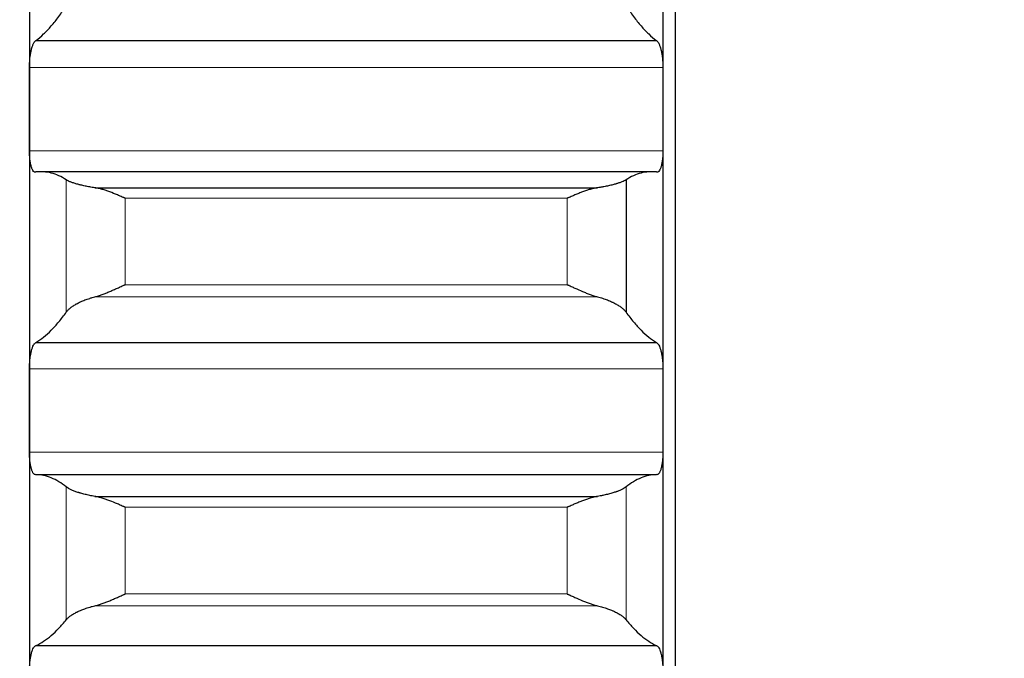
# Model space of a CAD drawing. Header units: inches. Extents: x 0 to 20790, y -12 to 14700.
# Tile 363 of 436: x 14114 to 14195, y 10004 to 10056. Entities that reach past the tile are written whole.
import ezdxf

# ---------------------------------------------------------------- set-up
doc = ezdxf.new("R2010")
doc.units = ezdxf.units.IN
doc.layers.add('1', color=7, linetype='Continuous', true_color=0xffffff)
doc.layers.add('254', color=7, linetype='Continuous', true_color=0xffffff)
doc.styles.add('latin_extended', font='simplex.shx')
doc.dimstyles.get("Standard").update_dxf_attribs({"dimtxt": 0.18, "dimasz": 0.18, "dimexe": 0.18, "dimexo": 0.0625, "dimgap": 0.09, "dimtad": 0, "dimtih": 1, "dimtoh": 1, "dimdec": 4, "dimzin": 0, "dimdsep": 46, "dimtxsty": 'Standard', "dimcen": 0.09, "dimadec": 0, "dimazin": 0, "dimtfac": 1, "dimtdec": 4, "dimtofl": 0, "dimtmove": 0, "dimatfit": 3, "dimfxl": 1, "dimtolj": 1, "dimtzin": 0, "dimarcsym": 0})

# ---------------------------------------------------------------- blocks, each defined once
blk = doc.blocks.new('_U7')
at = {"layer": '254', "color": 3, "linetype": 'Continuous', "lineweight": 13, "transparency": 16777216}
for p, q in [((13904.097, 12440.963), (13904.097, 12953.963)), ((14417.097, 9634.463), (14417.097, 12953.963)), ((14026.597, 12918.963), (14294.597, 12918.963))]:
    blk.add_line(p, q, dxfattribs=at)
at = {"layer": '254', "color": 3, "transparency": 16777216}
for points in [[(14026.597, 12939.38), (14026.597, 12898.546), (13904.097, 12918.963)], [(14294.597, 12898.546), (14294.597, 12939.38), (14417.097, 12918.963)]]:
    blk.add_solid(points, dxfattribs=at)
at = {"layer": 'Defpoints', "color": 0, "transparency": 16777216}
for p in [(14417.097, 12918.963), (13904.097, 12405.963), (14417.097, 9599.463)]:
    blk.add_point(p, dxfattribs=at)
at = {"layer": '254', "color": 2, "lineweight": 13, "transparency": 16777216, "insert": (13984.304, 13102.713), "char_height": 122.5, "attachment_point": 1, "style": 'latin_extended'}
blk.add_mtext('\\A1;513', dxfattribs=at)

msp = doc.modelspace()

# ---------------------------------------------------------------- linework, layer by layer
at = {"layer": '1', "color": 2, "linetype": 'Continuous', "lineweight": 25}
for p, q in [((14168.097, 10224.463), (14168.097, 9724.463)), ((14115.097, 10073.45), (14115.097, 10048.842)), ((14167.097, 10073.45), (14167.097, 10048.842)), ((14115.635, 10054.477), (14166.56, 10054.477)), ((14115.097, 10048.842), (14115.097, 10024.115)), ((14167.097, 10048.842), (14167.097, 10024.115)), ((14166.56, 10043.709), (14115.635, 10043.709)), ((14120.466, 10042.399), (14161.729, 10042.399)), ((14164.071, 10043.045), (14164.071, 10032.189)), ((14115.635, 10029.693), (14166.56, 10029.693)), ((14115.097, 10024.115), (14115.097, 9999.309)), ((14167.097, 10024.115), (14167.097, 9999.309)), ((14115.635, 10018.855), (14166.56, 10018.855)), ((14120.466, 10017.071), (14161.729, 10017.071)), ((14115.635, 10004.821), (14166.56, 10004.821))]:
    msp.add_line(p, q, dxfattribs=at)
at = {"layer": '1', "color": 110, "linetype": 'Continuous', "lineweight": 13}
for p, q in [((14115.1, 10052.254), (14167.095, 10052.254)), ((14115.1, 10045.43), (14167.095, 10045.43)), ((14118.123, 10043.045), (14118.123, 10032.189)), ((14122.953, 10041.533), (14159.241, 10041.533)), ((14122.953, 10041.533), (14122.953, 10034.444)), ((14159.241, 10041.533), (14159.241, 10034.444)), ((14122.953, 10034.444), (14159.241, 10034.444)), ((14120.466, 10033.444), (14161.729, 10033.444)), ((14115.1, 10027.541), (14167.095, 10027.541)), ((14115.1, 10020.69), (14167.095, 10020.69)), ((14118.123, 10017.842), (14118.123, 10006.95)), ((14164.071, 10017.842), (14164.071, 10006.95)), ((14122.953, 10016.175), (14159.241, 10016.175)), ((14122.953, 10016.175), (14122.953, 10009.063)), ((14159.241, 10016.175), (14159.241, 10009.063)), ((14122.953, 10009.063), (14159.241, 10009.063)), ((14120.466, 10008.087), (14161.729, 10008.087))]:
    msp.add_line(p, q, dxfattribs=at)
at = {"layer": '1', "color": 2, "linetype": 'Continuous', "lineweight": 25}
for points in [[(14115.635, 10054.477), (14115.846, 10054.639), (14116.266, 10055), (14116.891, 10055.657), (14117.51, 10056.429), (14117.92, 10057.02), (14118.123, 10057.335)], [(14164.071, 10057.335), (14164.275, 10057.02), (14164.684, 10056.429), (14165.304, 10055.657), (14165.929, 10055), (14166.349, 10054.639), (14166.56, 10054.477)], [(14115.097, 10048.842), (14115.097, 10049.979), (14115.098, 10051.117), (14115.1, 10052.254)], [(14167.095, 10052.254), (14167.096, 10051.117), (14167.097, 10049.979), (14167.097, 10048.842)], [(14115.1, 10045.43), (14115.098, 10046.567), (14115.097, 10047.705), (14115.097, 10048.842)], [(14167.097, 10048.842), (14167.097, 10047.705), (14167.096, 10046.567), (14167.095, 10045.43)], [(14118.123, 10043.045), (14117.92, 10043.178), (14117.51, 10043.404), (14116.891, 10043.623), (14116.266, 10043.722), (14115.846, 10043.709), (14115.635, 10043.682)], [(14166.56, 10043.682), (14166.349, 10043.709), (14165.929, 10043.722), (14165.304, 10043.623), (14164.684, 10043.404), (14164.275, 10043.178), (14164.071, 10043.045)], [(14115.635, 10029.693), (14115.846, 10029.824), (14116.266, 10030.124), (14116.891, 10030.69), (14117.51, 10031.371), (14117.92, 10031.903), (14118.123, 10032.189)], [(14164.071, 10032.189), (14164.275, 10031.903), (14164.684, 10031.371), (14165.304, 10030.69), (14165.929, 10030.124), (14166.349, 10029.824), (14166.56, 10029.693)], [(14115.097, 10024.115), (14115.097, 10025.257), (14115.098, 10026.399), (14115.1, 10027.541)], [(14167.095, 10027.541), (14167.096, 10026.399), (14167.097, 10025.257), (14167.097, 10024.115)], [(14115.1, 10020.69), (14115.098, 10021.831), (14115.097, 10022.973), (14115.097, 10024.115)], [(14167.097, 10024.115), (14167.097, 10022.973), (14167.096, 10021.831), (14167.095, 10020.69)], [(14118.123, 10017.842), (14117.92, 10018.006), (14117.51, 10018.294), (14116.891, 10018.606), (14116.266, 10018.8), (14115.846, 10018.85), (14115.635, 10018.855)], [(14166.56, 10018.855), (14166.349, 10018.85), (14165.929, 10018.8), (14165.304, 10018.606), (14164.684, 10018.294), (14164.275, 10018.006), (14164.071, 10017.842)], [(14115.635, 10004.821), (14115.846, 10004.92), (14116.266, 10005.158), (14116.891, 10005.632), (14117.51, 10006.222), (14117.92, 10006.694), (14118.123, 10006.95)], [(14164.071, 10006.95), (14164.275, 10006.694), (14164.684, 10006.222), (14165.304, 10005.632), (14165.929, 10005.158), (14166.349, 10004.92), (14166.56, 10004.821)]]:
    msp.add_open_spline(points, degree=3, dxfattribs=at)
for points, knots in [([(14115.1, 10052.254), (14115.1, 10052.32), (14115.102, 10052.453), (14115.11, 10052.65), (14115.119, 10052.781), (14115.127, 10052.879), (14115.13, 10052.912), (14115.136, 10052.976), (14115.139, 10053.008), (14115.157, 10053.167), (14115.173, 10053.288), (14115.198, 10053.434), (14115.203, 10053.463), (14115.211, 10053.506), (14115.214, 10053.52), (14115.22, 10053.548), (14115.234, 10053.617), (14115.26, 10053.736), (14115.286, 10053.834), (14115.313, 10053.927), (14115.327, 10053.972), (14115.371, 10054.099), (14115.402, 10054.172), (14115.449, 10054.266), (14115.465, 10054.295), (14115.49, 10054.334), (14115.499, 10054.347), (14115.515, 10054.37), (14115.524, 10054.381), (14115.566, 10054.432), (14115.6, 10054.46), (14115.635, 10054.477)], [0, 0, 0, 0, 0.0625, 0.125, 0.1875, 0.1875, 0.21875, 0.21875, 0.25, 0.25, 0.375, 0.375, 0.40625, 0.40625, 0.421875, 0.421875, 0.4375, 0.5, 0.5625, 0.5625, 0.625, 0.625, 0.75, 0.75, 0.8125, 0.8125, 0.84375, 0.84375, 0.875, 0.875, 1, 1, 1, 1]), ([(14166.56, 10054.477), (14166.594, 10054.46), (14166.628, 10054.432), (14166.679, 10054.372), (14166.695, 10054.349), (14166.72, 10054.31), (14166.728, 10054.296), (14166.745, 10054.267), (14166.753, 10054.252), (14166.793, 10054.172), (14166.823, 10054.099), (14166.867, 10053.974), (14166.881, 10053.93), (14166.901, 10053.859), (14166.908, 10053.835), (14166.921, 10053.786), (14166.927, 10053.761), (14166.958, 10053.634), (14166.981, 10053.525), (14167.006, 10053.379), (14167.01, 10053.35), (14167.02, 10053.29), (14167.024, 10053.259), (14167.037, 10053.167), (14167.045, 10053.104), (14167.065, 10052.915), (14167.076, 10052.786), (14167.085, 10052.62), (14167.087, 10052.587), (14167.09, 10052.52), (14167.091, 10052.487), (14167.094, 10052.387), (14167.095, 10052.32), (14167.095, 10052.254)], [0, 0, 0, 0, 0.125, 0.125, 0.1875, 0.1875, 0.21875, 0.21875, 0.25, 0.25, 0.375, 0.375, 0.4375, 0.4375, 0.46875, 0.46875, 0.5, 0.5, 0.625, 0.625, 0.65625, 0.65625, 0.6875, 0.6875, 0.75, 0.75, 0.875, 0.875, 0.90625, 0.90625, 0.9375, 0.9375, 1, 1, 1, 1]), ([(14115.635, 10043.682), (14115.6, 10043.668), (14115.566, 10043.666), (14115.516, 10043.681), (14115.499, 10043.689), (14115.475, 10043.706), (14115.466, 10043.713), (14115.45, 10043.727), (14115.442, 10043.735), (14115.402, 10043.778), (14115.371, 10043.825), (14115.328, 10043.911), (14115.314, 10043.943), (14115.293, 10043.995), (14115.287, 10044.014), (14115.274, 10044.051), (14115.267, 10044.07), (14115.236, 10044.17), (14115.214, 10044.259), (14115.189, 10044.383), (14115.184, 10044.408), (14115.175, 10044.46), (14115.17, 10044.487), (14115.158, 10044.567), (14115.15, 10044.623), (14115.129, 10044.794), (14115.118, 10044.914), (14115.109, 10045.072), (14115.108, 10045.104), (14115.105, 10045.168), (14115.104, 10045.2), (14115.101, 10045.298), (14115.1, 10045.364), (14115.1, 10045.43)], [0, 0, 0, 0, 0.125, 0.125, 0.1875, 0.1875, 0.21875, 0.21875, 0.25, 0.25, 0.375, 0.375, 0.4375, 0.4375, 0.46875, 0.46875, 0.5, 0.5, 0.625, 0.625, 0.65625, 0.65625, 0.6875, 0.6875, 0.75, 0.75, 0.875, 0.875, 0.90625, 0.90625, 0.9375, 0.9375, 1, 1, 1, 1]), ([(14167.095, 10045.43), (14167.095, 10045.364), (14167.093, 10045.233), (14167.084, 10045.042), (14167.076, 10044.919), (14167.068, 10044.828), (14167.065, 10044.798), (14167.059, 10044.739), (14167.055, 10044.71), (14167.038, 10044.567), (14167.021, 10044.46), (14166.996, 10044.336), (14166.991, 10044.312), (14166.983, 10044.276), (14166.98, 10044.264), (14166.975, 10044.241), (14166.961, 10044.184), (14166.934, 10044.089), (14166.908, 10044.014), (14166.881, 10043.945), (14166.867, 10043.913), (14166.823, 10043.825), (14166.793, 10043.779), (14166.745, 10043.727), (14166.729, 10043.712), (14166.704, 10043.695), (14166.696, 10043.69), (14166.679, 10043.682), (14166.671, 10043.679), (14166.628, 10043.666), (14166.594, 10043.668), (14166.56, 10043.682)], [0, 0, 0, 0, 0.0625, 0.125, 0.1875, 0.1875, 0.21875, 0.21875, 0.25, 0.25, 0.375, 0.375, 0.40625, 0.40625, 0.421875, 0.421875, 0.4375, 0.5, 0.5625, 0.5625, 0.625, 0.625, 0.75, 0.75, 0.8125, 0.8125, 0.84375, 0.84375, 0.875, 0.875, 1, 1, 1, 1]), ([(14120.466, 10042.399), (14120.32, 10042.42), (14120.18, 10042.442), (14119.911, 10042.489), (14119.653, 10042.538), (14119.417, 10042.591), (14119.276, 10042.625), (14119.249, 10042.632), (14119.194, 10042.646), (14119.167, 10042.653), (14119.086, 10042.674), (14119.035, 10042.688), (14118.885, 10042.731), (14118.792, 10042.759), (14118.621, 10042.816), (14118.542, 10042.845), (14118.434, 10042.888), (14118.399, 10042.903), (14118.35, 10042.924), (14118.335, 10042.932), (14118.304, 10042.946), (14118.289, 10042.953), (14118.216, 10042.989), (14118.166, 10043.017), (14118.123, 10043.045)], [0, 0, 0, 0, 0.125, 0.125, 0.25, 0.375, 0.375, 0.40625, 0.40625, 0.4375, 0.4375, 0.5, 0.5, 0.625, 0.625, 0.75, 0.75, 0.8125, 0.8125, 0.84375, 0.84375, 0.875, 0.875, 1, 1, 1, 1]), ([(14122.953, 10041.533), (14122.95, 10041.534), (14122.947, 10041.536), (14122.94, 10041.539), (14122.937, 10041.54), (14122.927, 10041.545), (14122.907, 10041.553), (14122.86, 10041.574), (14122.768, 10041.615), (14122.689, 10041.65), (14122.531, 10041.719), (14122.426, 10041.764), (14122.112, 10041.896), (14121.904, 10041.979), (14121.593, 10042.095), (14121.489, 10042.132), (14121.334, 10042.184), (14121.282, 10042.201), (14121.178, 10042.233), (14121.126, 10042.249), (14120.971, 10042.293), (14120.869, 10042.32), (14120.666, 10042.366), (14120.566, 10042.385), (14120.466, 10042.399)], [0, 0, 0, 0, 0.003906, 0.003906, 0.007813, 0.007813, 0.015625, 0.03125, 0.0625, 0.125, 0.125, 0.25, 0.25, 0.5, 0.5, 0.625, 0.625, 0.6875, 0.6875, 0.75, 0.75, 0.875, 0.875, 1, 1, 1, 1]), ([(14161.729, 10042.399), (14161.629, 10042.385), (14161.529, 10042.366), (14161.328, 10042.321), (14161.226, 10042.294), (14161.023, 10042.236), (14160.92, 10042.204), (14160.713, 10042.135), (14160.609, 10042.098), (14160.399, 10042.02), (14160.294, 10041.979), (14160.085, 10041.896), (14159.98, 10041.852), (14159.769, 10041.764), (14159.664, 10041.719), (14159.506, 10041.65), (14159.427, 10041.615), (14159.334, 10041.574), (14159.288, 10041.553), (14159.268, 10041.545), (14159.255, 10041.539), (14159.248, 10041.536), (14159.241, 10041.533)], [0, 0, 0, 0, 0.125, 0.125, 0.25, 0.25, 0.375, 0.375, 0.5, 0.5, 0.625, 0.625, 0.75, 0.75, 0.875, 0.875, 0.9375, 0.96875, 0.984375, 0.992188, 0.992188, 1, 1, 1, 1]), ([(14164.071, 10043.045), (14164.028, 10043.017), (14163.978, 10042.989), (14163.864, 10042.932), (14163.735, 10042.875), (14163.577, 10042.818), (14163.448, 10042.774), (14163.403, 10042.76), (14163.332, 10042.738), (14163.309, 10042.731), (14163.26, 10042.717), (14163.236, 10042.71), (14163.111, 10042.674), (14162.899, 10042.619), (14162.664, 10042.566), (14162.417, 10042.515), (14162.288, 10042.49), (14162.118, 10042.46), (14162.083, 10042.455), (14162.014, 10042.443), (14161.909, 10042.426), (14161.802, 10042.41), (14161.729, 10042.399)], [0, 0, 0, 0, 0.125, 0.125, 0.25, 0.375, 0.375, 0.4375, 0.4375, 0.46875, 0.46875, 0.5, 0.5, 0.625, 0.75, 0.75, 0.875, 0.875, 0.90625, 0.90625, 0.9375, 1, 1, 1, 1]), ([(14120.466, 10033.444), (14120.565, 10033.47), (14120.666, 10033.499), (14120.867, 10033.564), (14120.968, 10033.599), (14121.172, 10033.675), (14121.275, 10033.714), (14121.481, 10033.797), (14121.585, 10033.84), (14121.795, 10033.929), (14121.9, 10033.975), (14122.11, 10034.067), (14122.215, 10034.113), (14122.425, 10034.207), (14122.53, 10034.254), (14122.689, 10034.325), (14122.768, 10034.361), (14122.86, 10034.402), (14122.907, 10034.423), (14122.927, 10034.432), (14122.94, 10034.438), (14122.947, 10034.441), (14122.953, 10034.444)], [0, 0, 0, 0, 0.125, 0.125, 0.25, 0.25, 0.375, 0.375, 0.5, 0.5, 0.625, 0.625, 0.75, 0.75, 0.875, 0.875, 0.9375, 0.96875, 0.984375, 0.992188, 0.992188, 1, 1, 1, 1]), ([(14159.241, 10034.444), (14159.245, 10034.442), (14159.248, 10034.441), (14159.254, 10034.438), (14159.258, 10034.436), (14159.268, 10034.432), (14159.288, 10034.423), (14159.334, 10034.402), (14159.427, 10034.361), (14159.506, 10034.325), (14159.664, 10034.254), (14159.769, 10034.207), (14160.083, 10034.067), (14160.291, 10033.975), (14160.602, 10033.843), (14160.705, 10033.8), (14160.861, 10033.738), (14160.913, 10033.717), (14161.016, 10033.677), (14161.068, 10033.658), (14161.223, 10033.601), (14161.325, 10033.565), (14161.528, 10033.499), (14161.629, 10033.47), (14161.729, 10033.444)], [0, 0, 0, 0, 0.003906, 0.003906, 0.007812, 0.007812, 0.015625, 0.03125, 0.0625, 0.125, 0.125, 0.25, 0.25, 0.5, 0.5, 0.625, 0.625, 0.6875, 0.6875, 0.75, 0.75, 0.875, 0.875, 1, 1, 1, 1]), ([(14118.123, 10032.189), (14118.166, 10032.248), (14118.216, 10032.308), (14118.331, 10032.425), (14118.46, 10032.542), (14118.617, 10032.657), (14118.747, 10032.742), (14118.792, 10032.77), (14118.862, 10032.812), (14118.886, 10032.826), (14118.934, 10032.854), (14118.959, 10032.867), (14119.084, 10032.935), (14119.295, 10033.041), (14119.53, 10033.139), (14119.777, 10033.234), (14119.907, 10033.279), (14120.077, 10033.333), (14120.111, 10033.344), (14120.18, 10033.365), (14120.285, 10033.396), (14120.393, 10033.425), (14120.466, 10033.444)], [0, 0, 0, 0, 0.125, 0.125, 0.25, 0.375, 0.375, 0.4375, 0.4375, 0.46875, 0.46875, 0.5, 0.5, 0.625, 0.75, 0.75, 0.875, 0.875, 0.90625, 0.90625, 0.9375, 1, 1, 1, 1]), ([(14161.729, 10033.444), (14161.875, 10033.406), (14162.015, 10033.366), (14162.283, 10033.281), (14162.541, 10033.191), (14162.777, 10033.092), (14162.918, 10033.028), (14162.946, 10033.015), (14163.001, 10032.989), (14163.028, 10032.975), (14163.108, 10032.936), (14163.16, 10032.909), (14163.309, 10032.827), (14163.402, 10032.772), (14163.574, 10032.659), (14163.653, 10032.602), (14163.761, 10032.515), (14163.795, 10032.485), (14163.844, 10032.441), (14163.86, 10032.427), (14163.891, 10032.397), (14163.906, 10032.382), (14163.978, 10032.308), (14164.028, 10032.248), (14164.071, 10032.189)], [0, 0, 0, 0, 0.125, 0.125, 0.25, 0.375, 0.375, 0.40625, 0.40625, 0.4375, 0.4375, 0.5, 0.5, 0.625, 0.625, 0.75, 0.75, 0.8125, 0.8125, 0.84375, 0.84375, 0.875, 0.875, 1, 1, 1, 1]), ([(14115.1, 10027.541), (14115.1, 10027.608), (14115.102, 10027.74), (14115.11, 10027.937), (14115.119, 10028.067), (14115.127, 10028.165), (14115.13, 10028.197), (14115.136, 10028.261), (14115.139, 10028.293), (14115.157, 10028.449), (14115.173, 10028.569), (14115.198, 10028.711), (14115.203, 10028.739), (14115.211, 10028.781), (14115.214, 10028.795), (14115.22, 10028.822), (14115.234, 10028.89), (14115.26, 10029.006), (14115.286, 10029.1), (14115.313, 10029.189), (14115.327, 10029.232), (14115.371, 10029.353), (14115.402, 10029.422), (14115.449, 10029.51), (14115.465, 10029.536), (14115.49, 10029.572), (14115.499, 10029.583), (14115.515, 10029.604), (14115.524, 10029.613), (14115.566, 10029.658), (14115.6, 10029.682), (14115.635, 10029.693)], [0, 0, 0, 0, 0.0625, 0.125, 0.1875, 0.1875, 0.21875, 0.21875, 0.25, 0.25, 0.375, 0.375, 0.40625, 0.40625, 0.421875, 0.421875, 0.4375, 0.5, 0.5625, 0.5625, 0.625, 0.625, 0.75, 0.75, 0.8125, 0.8125, 0.84375, 0.84375, 0.875, 0.875, 1, 1, 1, 1]), ([(14166.56, 10029.693), (14166.594, 10029.682), (14166.628, 10029.658), (14166.679, 10029.605), (14166.695, 10029.585), (14166.72, 10029.549), (14166.728, 10029.537), (14166.745, 10029.51), (14166.753, 10029.496), (14166.793, 10029.422), (14166.823, 10029.353), (14166.867, 10029.234), (14166.881, 10029.192), (14166.901, 10029.124), (14166.908, 10029.101), (14166.921, 10029.053), (14166.927, 10029.029), (14166.958, 10028.906), (14166.981, 10028.8), (14167.006, 10028.658), (14167.01, 10028.629), (14167.02, 10028.57), (14167.024, 10028.54), (14167.037, 10028.449), (14167.045, 10028.388), (14167.065, 10028.201), (14167.076, 10028.072), (14167.085, 10027.907), (14167.087, 10027.874), (14167.09, 10027.807), (14167.091, 10027.774), (14167.094, 10027.674), (14167.095, 10027.608), (14167.095, 10027.541)], [0, 0, 0, 0, 0.125, 0.125, 0.1875, 0.1875, 0.21875, 0.21875, 0.25, 0.25, 0.375, 0.375, 0.4375, 0.4375, 0.46875, 0.46875, 0.5, 0.5, 0.625, 0.625, 0.65625, 0.65625, 0.6875, 0.6875, 0.75, 0.75, 0.875, 0.875, 0.90625, 0.90625, 0.9375, 0.9375, 1, 1, 1, 1]), ([(14115.635, 10018.855), (14115.6, 10018.845), (14115.566, 10018.849), (14115.516, 10018.872), (14115.499, 10018.882), (14115.475, 10018.903), (14115.466, 10018.911), (14115.45, 10018.928), (14115.442, 10018.937), (14115.402, 10018.986), (14115.371, 10019.038), (14115.328, 10019.131), (14115.314, 10019.165), (14115.293, 10019.221), (14115.287, 10019.24), (14115.274, 10019.279), (14115.267, 10019.3), (14115.236, 10019.405), (14115.214, 10019.497), (14115.189, 10019.625), (14115.184, 10019.651), (14115.175, 10019.705), (14115.17, 10019.732), (14115.158, 10019.815), (14115.15, 10019.872), (14115.129, 10020.047), (14115.118, 10020.169), (14115.109, 10020.329), (14115.108, 10020.361), (14115.105, 10020.426), (14115.104, 10020.459), (14115.101, 10020.557), (14115.1, 10020.623), (14115.1, 10020.69)], [0, 0, 0, 0, 0.125, 0.125, 0.1875, 0.1875, 0.21875, 0.21875, 0.25, 0.25, 0.375, 0.375, 0.4375, 0.4375, 0.46875, 0.46875, 0.5, 0.5, 0.625, 0.625, 0.65625, 0.65625, 0.6875, 0.6875, 0.75, 0.75, 0.875, 0.875, 0.90625, 0.90625, 0.9375, 0.9375, 1, 1, 1, 1]), ([(14167.095, 10020.69), (14167.095, 10020.623), (14167.093, 10020.491), (14167.084, 10020.299), (14167.076, 10020.174), (14167.068, 10020.082), (14167.065, 10020.051), (14167.059, 10019.991), (14167.055, 10019.961), (14167.038, 10019.815), (14167.021, 10019.705), (14166.996, 10019.577), (14166.991, 10019.552), (14166.983, 10019.515), (14166.98, 10019.502), (14166.975, 10019.478), (14166.961, 10019.419), (14166.934, 10019.319), (14166.908, 10019.241), (14166.881, 10019.167), (14166.867, 10019.133), (14166.823, 10019.038), (14166.793, 10018.987), (14166.745, 10018.928), (14166.729, 10018.911), (14166.704, 10018.89), (14166.696, 10018.884), (14166.679, 10018.873), (14166.671, 10018.868), (14166.628, 10018.849), (14166.594, 10018.845), (14166.56, 10018.855)], [0, 0, 0, 0, 0.0625, 0.125, 0.1875, 0.1875, 0.21875, 0.21875, 0.25, 0.25, 0.375, 0.375, 0.40625, 0.40625, 0.421875, 0.421875, 0.4375, 0.5, 0.5625, 0.5625, 0.625, 0.625, 0.75, 0.75, 0.8125, 0.8125, 0.84375, 0.84375, 0.875, 0.875, 1, 1, 1, 1]), ([(14120.466, 10017.071), (14120.32, 10017.095), (14120.18, 10017.121), (14119.911, 10017.176), (14119.653, 10017.233), (14119.417, 10017.296), (14119.276, 10017.336), (14119.249, 10017.344), (14119.194, 10017.36), (14119.167, 10017.369), (14119.086, 10017.394), (14119.035, 10017.41), (14118.885, 10017.461), (14118.792, 10017.495), (14118.621, 10017.564), (14118.542, 10017.598), (14118.434, 10017.65), (14118.399, 10017.668), (14118.35, 10017.694), (14118.335, 10017.703), (14118.304, 10017.72), (14118.289, 10017.729), (14118.216, 10017.773), (14118.166, 10017.807), (14118.123, 10017.842)], [0, 0, 0, 0, 0.125, 0.125, 0.25, 0.375, 0.375, 0.40625, 0.40625, 0.4375, 0.4375, 0.5, 0.5, 0.625, 0.625, 0.75, 0.75, 0.8125, 0.8125, 0.84375, 0.84375, 0.875, 0.875, 1, 1, 1, 1]), ([(14164.071, 10017.842), (14164.028, 10017.807), (14163.978, 10017.773), (14163.864, 10017.704), (14163.735, 10017.634), (14163.577, 10017.565), (14163.448, 10017.513), (14163.403, 10017.496), (14163.332, 10017.47), (14163.309, 10017.461), (14163.26, 10017.444), (14163.236, 10017.436), (14163.111, 10017.394), (14162.899, 10017.328), (14162.664, 10017.266), (14162.417, 10017.206), (14162.288, 10017.177), (14162.118, 10017.142), (14162.083, 10017.135), (14162.014, 10017.122), (14161.909, 10017.102), (14161.802, 10017.083), (14161.729, 10017.071)], [0, 0, 0, 0, 0.125, 0.125, 0.25, 0.375, 0.375, 0.4375, 0.4375, 0.46875, 0.46875, 0.5, 0.5, 0.625, 0.75, 0.75, 0.875, 0.875, 0.90625, 0.90625, 0.9375, 1, 1, 1, 1]), ([(14122.953, 10016.175), (14122.95, 10016.176), (14122.947, 10016.178), (14122.94, 10016.181), (14122.937, 10016.182), (14122.927, 10016.187), (14122.907, 10016.196), (14122.86, 10016.216), (14122.768, 10016.257), (14122.689, 10016.292), (14122.531, 10016.362), (14122.426, 10016.408), (14122.112, 10016.542), (14121.904, 10016.627), (14121.593, 10016.747), (14121.489, 10016.785), (14121.334, 10016.839), (14121.282, 10016.857), (14121.178, 10016.891), (14121.126, 10016.907), (14120.971, 10016.955), (14120.869, 10016.983), (14120.666, 10017.033), (14120.566, 10017.054), (14120.466, 10017.071)], [0, 0, 0, 0, 0.003906, 0.003906, 0.007813, 0.007813, 0.015625, 0.03125, 0.0625, 0.125, 0.125, 0.25, 0.25, 0.5, 0.5, 0.625, 0.625, 0.6875, 0.6875, 0.75, 0.75, 0.875, 0.875, 1, 1, 1, 1]), ([(14161.729, 10017.071), (14161.629, 10017.054), (14161.529, 10017.033), (14161.328, 10016.984), (14161.226, 10016.956), (14161.023, 10016.894), (14160.92, 10016.86), (14160.713, 10016.788), (14160.609, 10016.749), (14160.399, 10016.669), (14160.294, 10016.627), (14160.085, 10016.542), (14159.98, 10016.498), (14159.769, 10016.408), (14159.664, 10016.362), (14159.506, 10016.292), (14159.427, 10016.257), (14159.334, 10016.216), (14159.288, 10016.196), (14159.268, 10016.187), (14159.255, 10016.181), (14159.248, 10016.178), (14159.241, 10016.175)], [0, 0, 0, 0, 0.125, 0.125, 0.25, 0.25, 0.375, 0.375, 0.5, 0.5, 0.625, 0.625, 0.75, 0.75, 0.875, 0.875, 0.9375, 0.96875, 0.984375, 0.992188, 0.992188, 1, 1, 1, 1]), ([(14120.466, 10008.087), (14120.565, 10008.11), (14120.666, 10008.138), (14120.867, 10008.199), (14120.968, 10008.233), (14121.172, 10008.305), (14121.275, 10008.343), (14121.481, 10008.423), (14121.585, 10008.465), (14121.795, 10008.552), (14121.9, 10008.597), (14122.11, 10008.688), (14122.215, 10008.734), (14122.425, 10008.827), (14122.53, 10008.874), (14122.689, 10008.945), (14122.768, 10008.98), (14122.86, 10009.022), (14122.907, 10009.042), (14122.927, 10009.051), (14122.94, 10009.057), (14122.947, 10009.06), (14122.953, 10009.063)], [0, 0, 0, 0, 0.125, 0.125, 0.25, 0.25, 0.375, 0.375, 0.5, 0.5, 0.625, 0.625, 0.75, 0.75, 0.875, 0.875, 0.9375, 0.96875, 0.984375, 0.992187, 0.992187, 1, 1, 1, 1]), ([(14159.241, 10009.063), (14159.245, 10009.062), (14159.248, 10009.06), (14159.254, 10009.057), (14159.258, 10009.056), (14159.268, 10009.051), (14159.288, 10009.042), (14159.334, 10009.022), (14159.427, 10008.98), (14159.506, 10008.945), (14159.664, 10008.874), (14159.769, 10008.827), (14160.083, 10008.688), (14160.291, 10008.597), (14160.602, 10008.468), (14160.705, 10008.426), (14160.861, 10008.366), (14160.913, 10008.346), (14161.016, 10008.307), (14161.068, 10008.289), (14161.223, 10008.234), (14161.325, 10008.2), (14161.528, 10008.138), (14161.629, 10008.11), (14161.729, 10008.087)], [0, 0, 0, 0, 0.003906, 0.003906, 0.007812, 0.007812, 0.015625, 0.03125, 0.0625, 0.125, 0.125, 0.25, 0.25, 0.5, 0.5, 0.625, 0.625, 0.6875, 0.6875, 0.75, 0.75, 0.875, 0.875, 1, 1, 1, 1]), ([(14118.123, 10006.95), (14118.166, 10007.004), (14118.216, 10007.057), (14118.331, 10007.163), (14118.46, 10007.268), (14118.617, 10007.371), (14118.747, 10007.448), (14118.792, 10007.474), (14118.862, 10007.512), (14118.886, 10007.524), (14118.934, 10007.55), (14118.959, 10007.562), (14119.084, 10007.624), (14119.295, 10007.72), (14119.53, 10007.809), (14119.777, 10007.895), (14119.907, 10007.936), (14120.077, 10007.986), (14120.111, 10007.995), (14120.18, 10008.015), (14120.285, 10008.043), (14120.393, 10008.07), (14120.466, 10008.087)], [0, 0, 0, 0, 0.125, 0.125, 0.25, 0.375, 0.375, 0.4375, 0.4375, 0.46875, 0.46875, 0.5, 0.5, 0.625, 0.75, 0.75, 0.875, 0.875, 0.90625, 0.90625, 0.9375, 1, 1, 1, 1]), ([(14161.729, 10008.087), (14161.875, 10008.052), (14162.015, 10008.016), (14162.283, 10007.938), (14162.541, 10007.856), (14162.777, 10007.766), (14162.918, 10007.708), (14162.946, 10007.696), (14163.001, 10007.672), (14163.028, 10007.66), (14163.108, 10007.624), (14163.16, 10007.599), (14163.309, 10007.525), (14163.402, 10007.475), (14163.574, 10007.373), (14163.653, 10007.322), (14163.761, 10007.243), (14163.795, 10007.217), (14163.844, 10007.177), (14163.86, 10007.164), (14163.891, 10007.137), (14163.906, 10007.124), (14163.978, 10007.057), (14164.028, 10007.004), (14164.071, 10006.95)], [0, 0, 0, 0, 0.125, 0.125, 0.25, 0.375, 0.375, 0.40625, 0.40625, 0.4375, 0.4375, 0.5, 0.5, 0.625, 0.625, 0.75, 0.75, 0.8125, 0.8125, 0.84375, 0.84375, 0.875, 0.875, 1, 1, 1, 1]), ([(14115.1, 10002.743), (14115.1, 10002.81), (14115.102, 10002.943), (14115.11, 10003.139), (14115.119, 10003.268), (14115.127, 10003.364), (14115.13, 10003.396), (14115.136, 10003.459), (14115.139, 10003.491), (14115.157, 10003.645), (14115.173, 10003.762), (14115.198, 10003.902), (14115.203, 10003.929), (14115.211, 10003.97), (14115.214, 10003.983), (14115.22, 10004.01), (14115.234, 10004.076), (14115.26, 10004.188), (14115.286, 10004.278), (14115.313, 10004.364), (14115.327, 10004.404), (14115.371, 10004.519), (14115.402, 10004.584), (14115.449, 10004.665), (14115.465, 10004.689), (14115.49, 10004.721), (14115.499, 10004.731), (14115.515, 10004.749), (14115.524, 10004.758), (14115.566, 10004.796), (14115.6, 10004.814), (14115.635, 10004.821)], [0, 0, 0, 0, 0.0625, 0.125, 0.1875, 0.1875, 0.21875, 0.21875, 0.25, 0.25, 0.375, 0.375, 0.40625, 0.40625, 0.421875, 0.421875, 0.4375, 0.5, 0.5625, 0.5625, 0.625, 0.625, 0.75, 0.75, 0.8125, 0.8125, 0.84375, 0.84375, 0.875, 0.875, 1, 1, 1, 1]), ([(14166.56, 10004.821), (14166.594, 10004.814), (14166.628, 10004.796), (14166.679, 10004.75), (14166.695, 10004.732), (14166.72, 10004.7), (14166.728, 10004.689), (14166.745, 10004.665), (14166.753, 10004.652), (14166.793, 10004.584), (14166.823, 10004.519), (14166.867, 10004.406), (14166.881, 10004.366), (14166.901, 10004.301), (14166.908, 10004.279), (14166.921, 10004.233), (14166.927, 10004.21), (14166.958, 10004.091), (14166.981, 10003.988), (14167.006, 10003.849), (14167.01, 10003.821), (14167.02, 10003.763), (14167.024, 10003.734), (14167.037, 10003.645), (14167.045, 10003.585), (14167.065, 10003.4), (14167.076, 10003.273), (14167.085, 10003.109), (14167.087, 10003.076), (14167.09, 10003.009), (14167.091, 10002.976), (14167.094, 10002.877), (14167.095, 10002.81), (14167.095, 10002.743)], [0, 0, 0, 0, 0.125, 0.125, 0.1875, 0.1875, 0.21875, 0.21875, 0.25, 0.25, 0.375, 0.375, 0.4375, 0.4375, 0.46875, 0.46875, 0.5, 0.5, 0.625, 0.625, 0.65625, 0.65625, 0.6875, 0.6875, 0.75, 0.75, 0.875, 0.875, 0.90625, 0.90625, 0.9375, 0.9375, 1, 1, 1, 1])]:
    msp.add_open_spline(points, degree=3, knots=knots, dxfattribs=at)

# ---------------------------------------------------------------- dimensions: what is measured, and where the dimension line sits
at = {"layer": '254', "color": 2, "linetype": 'Continuous', "lineweight": 13}
dim = msp.add_linear_dim(base=(14417.097, 12918.963), p1=(13904.097, 12405.963), p2=(14417.097, 9599.463), dimstyle='Standard', override={"dimscale": 35, "dimtxt": 3.5, "dimasz": 3.5, "dimexe": 1, "dimexo": 1, "dimgap": 1.75, "dimtad": 1, "dimtih": 1, "dimtoh": 0, "dimdec": 2, "dimlfac": 1, "dimzin": 8, "dimdsep": 46, "dimlunit": 2, "dimtxsty": 'latin_extended', "dimsah": 1, "dimse1": 0, "dimse2": 0, "dimsd1": 0, "dimsd2": 0, "dimclrd": 3, "dimclre": 3, "dimclrt": 2, "dimtol": 0, "dimtm": -0.1, "dimtfac": 0.714286, "dimtdec": 3, "dimtofl": 1, "dimtmove": 0, "dimtzin": 8, "dimlwd": 13, "dimlwe": 13}, dxfattribs=at)
dim.commit()
dim.dimension.update_dxf_attribs({"geometry": '_U7', "text_midpoint": (14130.138, 12918.963), "dimtype": 160})

doc.saveas('drawing.dxf')
